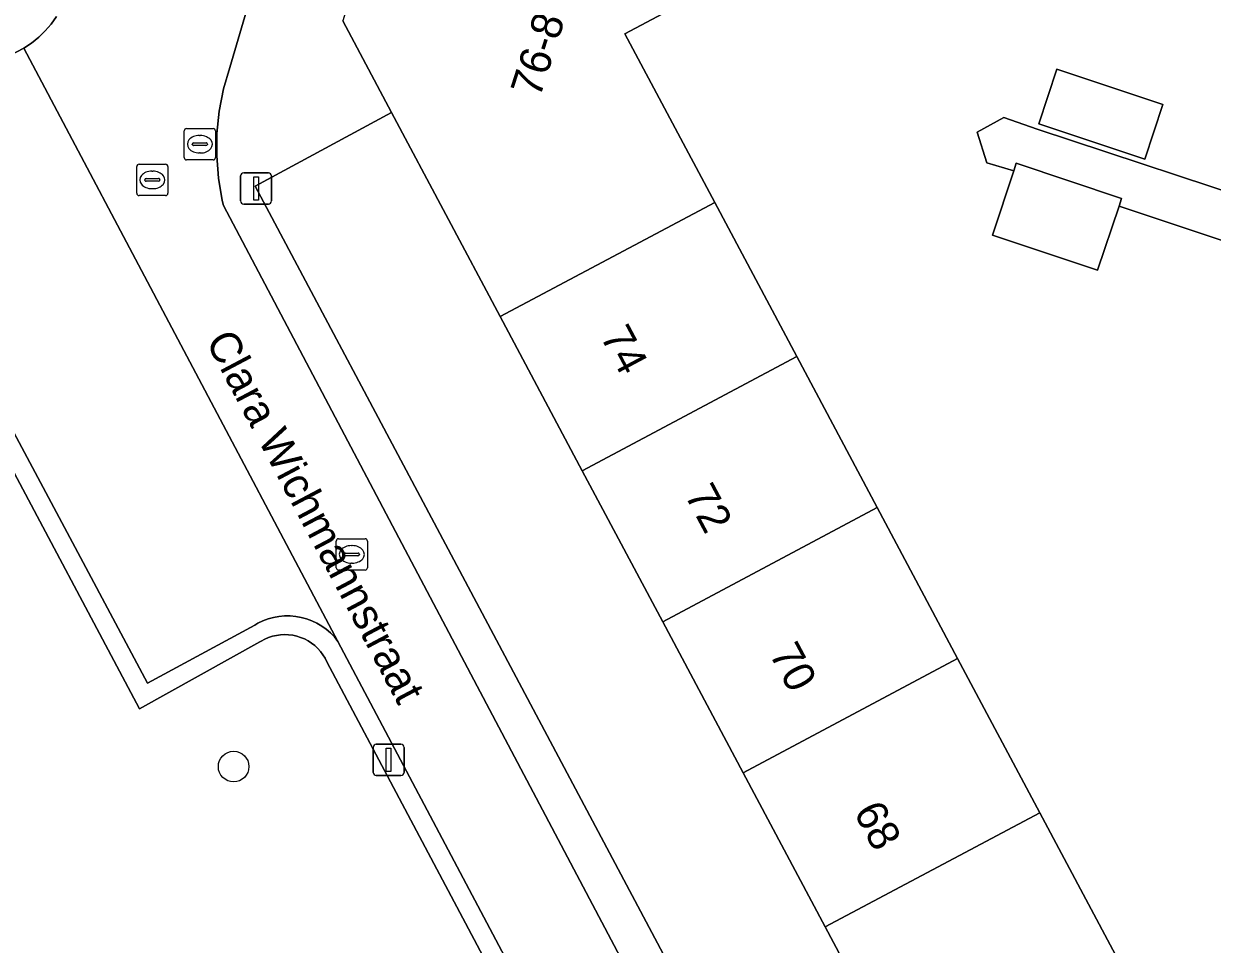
# Model space of a CAD drawing. Extents: x 160304 to 160955, y 383684 to 384161.
# Drawn here: x 160594.82 to 160632.85, y 383833.3 to 383862.76 of the extents above; entities that cross this region are included whole.
import ezdxf

# ---------------------------------------------------------------- set-up
doc = ezdxf.new("R2010")
doc.units = 0
for name, color, linetype in [('IMGEO_Boom', 7, 'Continuous'), ('IMGEO_Brandkraan', 7, 'Continuous'), ('IMGEO_Erf', 7, 'Continuous'), ('IMGEO_Groenvoorziening', 7, 'Continuous'), ('IMGEO_Kolk', 7, 'Continuous'), ('IMGEO_Lichtmast', 7, 'Continuous'), ('IMGEO_Openbare_ruimte_label', 7, 'Continuous'), ('IMGEO_Pand', 7, 'Continuous'), ('IMGEO_Pand_nummerreeks', 7, 'Continuous'), ('IMGEO_Parkeervlak_open', 7, 'Continuous'), ('IMGEO_Rijbaan_lokaal_open', 7, 'Continuous'), ('IMGEO_Voetpad_open', 7, 'Continuous')]:
    doc.layers.add(name, color=color, linetype=linetype)

msp = doc.modelspace()

# ---------------------------------------------------------------- linework, layer by layer
at = {"layer": 'IMGEO_Boom'}
msp.add_circle((160601.533, 383838.982), 0.489, dxfattribs=at)
at = {"layer": 'IMGEO_Brandkraan'}
for p, q in [((160600.027, 383859.4), (160600.879, 383859.4)), ((160599.952, 383858.474), (160599.952, 383859.326)), ((160600.44, 383859.18), (160600.465, 383859.18)), ((160600.953, 383859.326), (160600.953, 383858.474)), ((160600.211, 383858.894), (160600.211, 383858.906)), ((160600.649, 383858.857), (160600.251, 383858.857)), ((160600.254, 383858.943), (160600.652, 383858.943)), ((160600.463, 383858.62), (160600.438, 383858.62)), ((160600.695, 383858.906), (160600.695, 383858.894)), ((160600.879, 383858.4), (160600.027, 383858.4))]:
    msp.add_line(p, q, dxfattribs=at)
for points in [[(160600.027, 383859.4), (160600.879, 383859.4)], [(160599.952, 383858.474), (160599.952, 383859.326)], [(160600.953, 383859.326), (160600.953, 383858.474)], [(160600.879, 383858.4), (160600.027, 383858.4)]]:
    msp.add_lwpolyline(points, dxfattribs=at)
for centre, radius, start, end in [((160600.029, 383859.324), 0.0765, 91.552, 178.448), ((160600.029, 383859.324), 0.0765, 91.552, 178.448), ((160600.877, 383859.324), 0.0765, 1.552, 88.448), ((160600.877, 383859.324), 0.0765, 1.552, 88.448), ((160600.251, 383858.903), 0.0403, 85.8775, 175.7526), ((160600.248, 383858.893), 0.0366, 178.938, 274.7102), ((160600.652, 383858.9), 0.043, 264.8664, 352.4533), ((160600.656, 383858.905), 0.0386, 1.7309, 96.639), ((160600.029, 383858.476), 0.0765, 181.552, 268.448), ((160600.029, 383858.476), 0.0765, 181.552, 268.448), ((160600.877, 383858.476), 0.0765, 271.552, 358.448), ((160600.877, 383858.476), 0.0765, 271.552, 358.448)]:
    msp.add_arc(centre, radius, start, end, dxfattribs=at)
for centre, major_axis, ratio, start_param, end_param in [((160600.439, 383858.9), (-0.387, 0.002), 0.722429, 4.712389, 7.853982), ((160600.464, 383858.9), (-0.39, 0.002), 0.717154, 1.570796, 4.712389)]:
    msp.add_ellipse(centre, major_axis=major_axis, ratio=ratio, start_param=start_param, end_param=end_param, dxfattribs=at)
at = {"layer": 'IMGEO_Erf'}
for points in [[(160619.961, 383865.579), (160614.056, 383862.434), (160616.932, 383857.033), (160619.558, 383852.103), (160622.131, 383847.273), (160624.703, 383842.443), (160627.335, 383837.501), (160630.447, 383831.658), (160632.764, 383827.308), (160637.98, 383825.716)], [(160635.725, 383818.327), (160627.376, 383820.875), (160623.58, 383828.002), (160620.464, 383833.854), (160617.836, 383838.787), (160615.265, 383843.616), (160612.692, 383848.446), (160610.063, 383853.384), (160606.586, 383859.913), (160602.222, 383857.561), (160608.312, 383846.103), (160626.241, 383812.373), (160626.527, 383811.938), (160626.85, 383811.531), (160627.209, 383811.154), (160627.6, 383810.811), (160628.02, 383810.504), (160628.465, 383810.236), (160628.933, 383810.009), (160629.419, 383809.824), (160629.92, 383809.684), (160630.04, 383809.657), (160645.643, 383804.913)], [(160634.642, 383855.331), (160629.872, 383856.923), (160629.186, 383854.868), (160625.817, 383855.991), (160626.502, 383858.047), (160625.638, 383858.3), (160625.326, 383859.284), (160626.186, 383859.758), (160627.249, 383859.386), (160635.069, 383856.802)]]:
    msp.add_lwpolyline(points, dxfattribs=at)
msp.add_lwpolyline([(160627.302, 383859.548), (160627.881, 383861.3), (160631.275, 383860.176), (160630.695, 383858.425)], close=True, dxfattribs=at)
at = {"layer": 'IMGEO_Groenvoorziening'}
msp.add_lwpolyline([(160619.328, 383814.427), (160604.518, 383842.331), (160604.46, 383842.449), (160604.391, 383842.561), (160604.313, 383842.666), (160604.225, 383842.764), (160604.129, 383842.854), (160604.025, 383842.935), (160603.915, 383843.007), (160603.799, 383843.068), (160603.677, 383843.118), (160603.552, 383843.158), (160603.424, 383843.186), (160603.293, 383843.203), (160603.162, 383843.207), (160603.031, 383843.201), (160602.901, 383843.182), (160602.773, 383843.152), (160602.648, 383843.11), (160602.527, 383843.058), (160602.412, 383842.995), (160602.375, 383842.972), (160598.521, 383840.826), (160593.955, 383849.41)], dxfattribs=at)
at = {"layer": 'IMGEO_Kolk'}
for p, q in [((160598.506, 383858.258), (160599.358, 383858.258)), ((160598.431, 383857.332), (160598.431, 383858.184)), ((160598.919, 383858.038), (160598.944, 383858.038)), ((160599.432, 383858.184), (160599.432, 383857.332)), ((160598.69, 383857.752), (160598.69, 383857.764)), ((160599.128, 383857.715), (160598.73, 383857.715)), ((160598.733, 383857.801), (160599.131, 383857.801)), ((160598.942, 383857.478), (160598.917, 383857.478)), ((160599.174, 383857.764), (160599.174, 383857.752)), ((160599.358, 383857.258), (160598.506, 383857.258)), ((160604.815, 383845.348), (160604.815, 383846.2)), ((160604.89, 383846.274), (160605.742, 383846.274)), ((160605.303, 383846.054), (160605.328, 383846.054)), ((160605.816, 383846.2), (160605.816, 383845.348)), ((160605.074, 383845.768), (160605.074, 383845.78)), ((160605.512, 383845.731), (160605.114, 383845.731)), ((160605.117, 383845.817), (160605.515, 383845.817)), ((160605.558, 383845.78), (160605.558, 383845.768)), ((160605.742, 383845.274), (160604.89, 383845.274)), ((160605.326, 383845.494), (160605.301, 383845.494))]:
    msp.add_line(p, q, dxfattribs=at)
for points in [[(160598.506, 383858.258), (160599.358, 383858.258)], [(160598.431, 383857.332), (160598.431, 383858.184)], [(160599.432, 383858.184), (160599.432, 383857.332)], [(160599.358, 383857.258), (160598.506, 383857.258)], [(160604.815, 383845.348), (160604.815, 383846.2)], [(160604.89, 383846.274), (160605.742, 383846.274)], [(160605.816, 383846.2), (160605.816, 383845.348)], [(160605.742, 383845.274), (160604.89, 383845.274)]]:
    msp.add_lwpolyline(points, dxfattribs=at)
for centre, radius, start, end in [((160598.508, 383858.182), 0.0765, 91.552, 178.448), ((160598.508, 383858.182), 0.0765, 91.552, 178.448), ((160599.356, 383858.182), 0.0765, 1.552, 88.448), ((160599.356, 383858.182), 0.0765, 1.552, 88.448), ((160598.73, 383857.761), 0.0403, 85.8775, 175.7526), ((160598.727, 383857.751), 0.0366, 178.938, 274.7102), ((160599.131, 383857.758), 0.043, 264.8664, 352.4533), ((160599.135, 383857.763), 0.0386, 1.7309, 96.639), ((160598.508, 383857.334), 0.0765, 181.552, 268.448), ((160598.508, 383857.334), 0.0765, 181.552, 268.448), ((160599.356, 383857.334), 0.0765, 271.552, 358.448), ((160599.356, 383857.334), 0.0765, 271.552, 358.448), ((160604.892, 383846.198), 0.0765, 91.552, 178.448), ((160604.892, 383846.198), 0.0765, 91.552, 178.448), ((160605.74, 383846.198), 0.0765, 1.552, 88.448), ((160605.74, 383846.198), 0.0765, 1.552, 88.448), ((160605.114, 383845.777), 0.0403, 85.8775, 175.7526), ((160605.111, 383845.767), 0.0366, 178.938, 274.7102), ((160605.515, 383845.774), 0.043, 264.8664, 352.4533), ((160605.519, 383845.779), 0.0386, 1.7309, 96.639), ((160604.892, 383845.35), 0.0765, 181.552, 268.448), ((160604.892, 383845.35), 0.0765, 181.552, 268.448), ((160605.74, 383845.35), 0.0765, 271.552, 358.448), ((160605.74, 383845.35), 0.0765, 271.552, 358.448)]:
    msp.add_arc(centre, radius, start, end, dxfattribs=at)
for centre, major_axis, ratio, start_param, end_param in [((160598.918, 383857.758), (-0.387, 0.002), 0.722429, 4.712389, 7.853982), ((160598.943, 383857.758), (-0.39, 0.002), 0.717154, 1.570796, 4.712389), ((160605.302, 383845.774), (-0.387, 0.002), 0.722429, 4.712389, 7.853982), ((160605.327, 383845.774), (-0.39, 0.002), 0.717154, 1.570796, 4.712389)]:
    msp.add_ellipse(centre, major_axis=major_axis, ratio=ratio, start_param=start_param, end_param=end_param, dxfattribs=at)
at = {"layer": 'IMGEO_Lichtmast'}
for p, q in [((160601.755, 383857.087), (160601.755, 383857.887)), ((160601.755, 383857.887), (160601.755, 383857.087)), ((160601.855, 383857.987), (160602.645, 383857.987)), ((160602.645, 383857.987), (160601.855, 383857.987)), ((160602.745, 383857.887), (160602.745, 383857.087)), ((160602.745, 383857.087), (160602.745, 383857.887)), ((160602.645, 383856.987), (160601.855, 383856.987)), ((160601.855, 383856.987), (160602.645, 383856.987)), ((160605.999, 383838.796), (160605.999, 383839.596)), ((160605.999, 383839.596), (160605.999, 383838.796)), ((160606.099, 383839.696), (160606.889, 383839.696)), ((160606.889, 383839.696), (160606.099, 383839.696)), ((160606.989, 383839.596), (160606.989, 383838.796)), ((160606.989, 383838.796), (160606.989, 383839.596)), ((160606.889, 383838.696), (160606.099, 383838.696)), ((160606.099, 383838.696), (160606.889, 383838.696))]:
    msp.add_line(p, q, dxfattribs=at)
for points in [[(160602.175, 383857.862), (160602.325, 383857.862), (160602.325, 383857.112), (160602.175, 383857.112), (160602.175, 383857.862)], [(160606.419, 383839.571), (160606.569, 383839.571), (160606.569, 383838.821), (160606.419, 383838.821), (160606.419, 383839.571)]]:
    msp.add_lwpolyline(points, dxfattribs=at)
for centre, start, end in [((160601.855, 383857.887), 90, 180), ((160601.855, 383857.887), 90, 180), ((160602.645, 383857.887), 0, 90), ((160602.645, 383857.887), 360, 90), ((160601.855, 383857.087), 180, 270), ((160601.855, 383857.087), 180, 270), ((160602.645, 383857.087), 270, 0), ((160602.645, 383857.087), 270, 0), ((160606.099, 383839.596), 90, 180), ((160606.099, 383839.596), 90, 180), ((160606.889, 383839.596), 0, 90), ((160606.889, 383839.596), 360, 90), ((160606.099, 383838.796), 180, 270), ((160606.099, 383838.796), 180, 270), ((160606.889, 383838.796), 270, 0), ((160606.889, 383838.796), 270, 0)]:
    msp.add_arc(centre, 0.1, start, end, dxfattribs=at)
at = {"layer": 'IMGEO_Pand'}
for points in [[(160614.056, 383862.434), (160619.961, 383865.579), (160616.314, 383872.427), (160609.342, 383868.714), (160606.323, 383867.106), (160605.944, 383865.863), (160605.42, 383864.141), (160605.024, 383862.845), (160606.586, 383859.913), (160610.063, 383853.384), (160616.932, 383857.033)], [(160627.302, 383859.548), (160630.695, 383858.425), (160631.275, 383860.176), (160627.881, 383861.3)], [(160629.872, 383856.923), (160629.953, 383857.167), (160626.583, 383858.29), (160626.502, 383858.047), (160625.817, 383855.991), (160629.186, 383854.868)], [(160616.932, 383857.033), (160610.063, 383853.384), (160612.692, 383848.446), (160619.558, 383852.103)], [(160612.692, 383848.446), (160615.265, 383843.616), (160622.131, 383847.273), (160619.558, 383852.103)], [(160617.836, 383838.787), (160624.703, 383842.443), (160622.131, 383847.273), (160615.265, 383843.616)], [(160627.335, 383837.501), (160624.703, 383842.443), (160617.836, 383838.787), (160620.464, 383833.854)], [(160630.447, 383831.658), (160627.335, 383837.501), (160620.464, 383833.854), (160623.58, 383828.002)]]:
    msp.add_lwpolyline(points, close=True, dxfattribs=at)
at = {"layer": 'IMGEO_Parkeervlak_open'}
msp.add_lwpolyline([(160594.822, 383861.978), (160589.436, 383859.161), (160598.777, 383841.649), (160602.207, 383843.512), (160602.305, 383843.568), (160602.467, 383843.646), (160602.634, 383843.71), (160602.807, 383843.757), (160602.983, 383843.79), (160603.162, 383843.806), (160603.341, 383843.807), (160603.52, 383843.791), (160603.696, 383843.759), (160603.869, 383843.712), (160604.037, 383843.65), (160604.199, 383843.573), (160604.353, 383843.481), (160604.498, 383843.377), (160604.634, 383843.259), (160604.758, 383843.131), (160604.871, 383842.991)], close=True, dxfattribs=at)
at = {"layer": 'IMGEO_Rijbaan_lokaal_open'}
msp.add_lwpolyline([(160595.869, 383862.983), (160595.697, 383862.746), (160595.505, 383862.526), (160595.294, 383862.323), (160595.066, 383862.14), (160594.822, 383861.978), (160604.871, 383842.991), (160611.835, 383829.832), (160614.718, 383831.355), (160607.23, 383845.532), (160601.204, 383856.942), (160601.168, 383857.1), (160601.049, 383857.809), (160600.993, 383858.527), (160601.001, 383859.246), (160601.074, 383859.962), (160601.21, 383860.668), (160601.409, 383861.36), (160602.642, 383865.533)], dxfattribs=at)
at = {"layer": 'IMGEO_Voetpad_open'}
for points in [[(160602.642, 383865.533), (160601.409, 383861.36), (160601.21, 383860.668), (160601.074, 383859.962), (160601.001, 383859.246), (160600.993, 383858.527), (160601.049, 383857.809), (160601.168, 383857.1), (160601.204, 383856.942), (160607.23, 383845.532), (160614.718, 383831.355), (160616.002, 383828.924), (160624.982, 383811.92), (160625.31, 383811.379), (160625.684, 383810.87), (160626.103, 383810.396), (160626.562, 383809.961), (160627.058, 383809.57), (160627.587, 383809.224), (160628.145, 383808.926), (160628.728, 383808.68), (160629.33, 383808.487), (160629.871, 383808.362), (160642.055, 383804.752)], [(160611.835, 383829.832), (160604.871, 383842.991), (160604.758, 383843.131), (160604.634, 383843.259), (160604.498, 383843.377), (160604.353, 383843.481), (160604.199, 383843.573), (160604.037, 383843.65), (160603.869, 383843.712), (160603.696, 383843.759), (160603.52, 383843.791), (160603.341, 383843.807), (160603.162, 383843.806), (160602.983, 383843.79), (160602.807, 383843.757), (160602.634, 383843.71), (160602.467, 383843.646), (160602.305, 383843.568), (160602.207, 383843.512), (160598.777, 383841.649), (160589.436, 383859.161), (160594.822, 383861.978), (160595.066, 383862.14), (160595.294, 383862.323), (160595.505, 383862.526), (160595.697, 383862.746), (160595.869, 383862.983)], [(160687.175, 383797.44), (160683.302, 383798.622), (160681.863, 383793.899), (160647.349, 383804.394), (160645.643, 383804.913), (160630.04, 383809.657), (160629.92, 383809.684), (160629.419, 383809.824), (160628.933, 383810.009), (160628.465, 383810.236), (160628.02, 383810.504), (160627.6, 383810.811), (160627.209, 383811.154), (160626.85, 383811.531), (160626.527, 383811.938), (160626.241, 383812.373), (160608.312, 383846.103), (160602.222, 383857.561), (160606.586, 383859.913), (160605.024, 383862.845)], [(160593.955, 383849.41), (160598.521, 383840.826), (160602.375, 383842.972), (160602.412, 383842.995), (160602.527, 383843.058), (160602.648, 383843.11), (160602.773, 383843.152), (160602.901, 383843.182), (160603.031, 383843.201), (160603.162, 383843.207), (160603.293, 383843.203), (160603.424, 383843.186), (160603.552, 383843.158), (160603.677, 383843.118), (160603.799, 383843.068), (160603.915, 383843.007), (160604.025, 383842.935), (160604.129, 383842.854), (160604.225, 383842.764), (160604.313, 383842.666), (160604.391, 383842.561), (160604.46, 383842.449), (160604.518, 383842.331), (160619.328, 383814.427)]]:
    msp.add_lwpolyline(points, dxfattribs=at)
msp.add_lwpolyline([(160627.249, 383859.386), (160626.186, 383859.758), (160625.326, 383859.284), (160625.638, 383858.3), (160626.502, 383858.047), (160626.583, 383858.29), (160629.953, 383857.167), (160629.872, 383856.923), (160634.642, 383855.331), (160637.955, 383854.343), (160638.388, 383855.809), (160635.069, 383856.802)], close=True, dxfattribs=at)

# ---------------------------------------------------------------- texts
at = {"layer": 'IMGEO_Openbare_ruimte_label'}
msp.add_text('Clara Wichmannstraat', height=1, rotation=297.8973, dxfattribs=at).set_placement((160600.624, 383852.606))
at = {"layer": 'IMGEO_Pand_nummerreeks'}
for s, rotation, p in [('76-86', 72.2156, (160611.328, 383860.355)), ('74', 298.0372, (160613.25, 383852.76)), ('72', 298.0372, (160615.952, 383847.686)), ('70', 298.0372, (160618.658, 383842.604)), ('68', 298.0372, (160621.362, 383837.528))]:
    msp.add_text(s, height=1, rotation=rotation, dxfattribs=at).set_placement(p)

doc.saveas('drawing.dxf')
